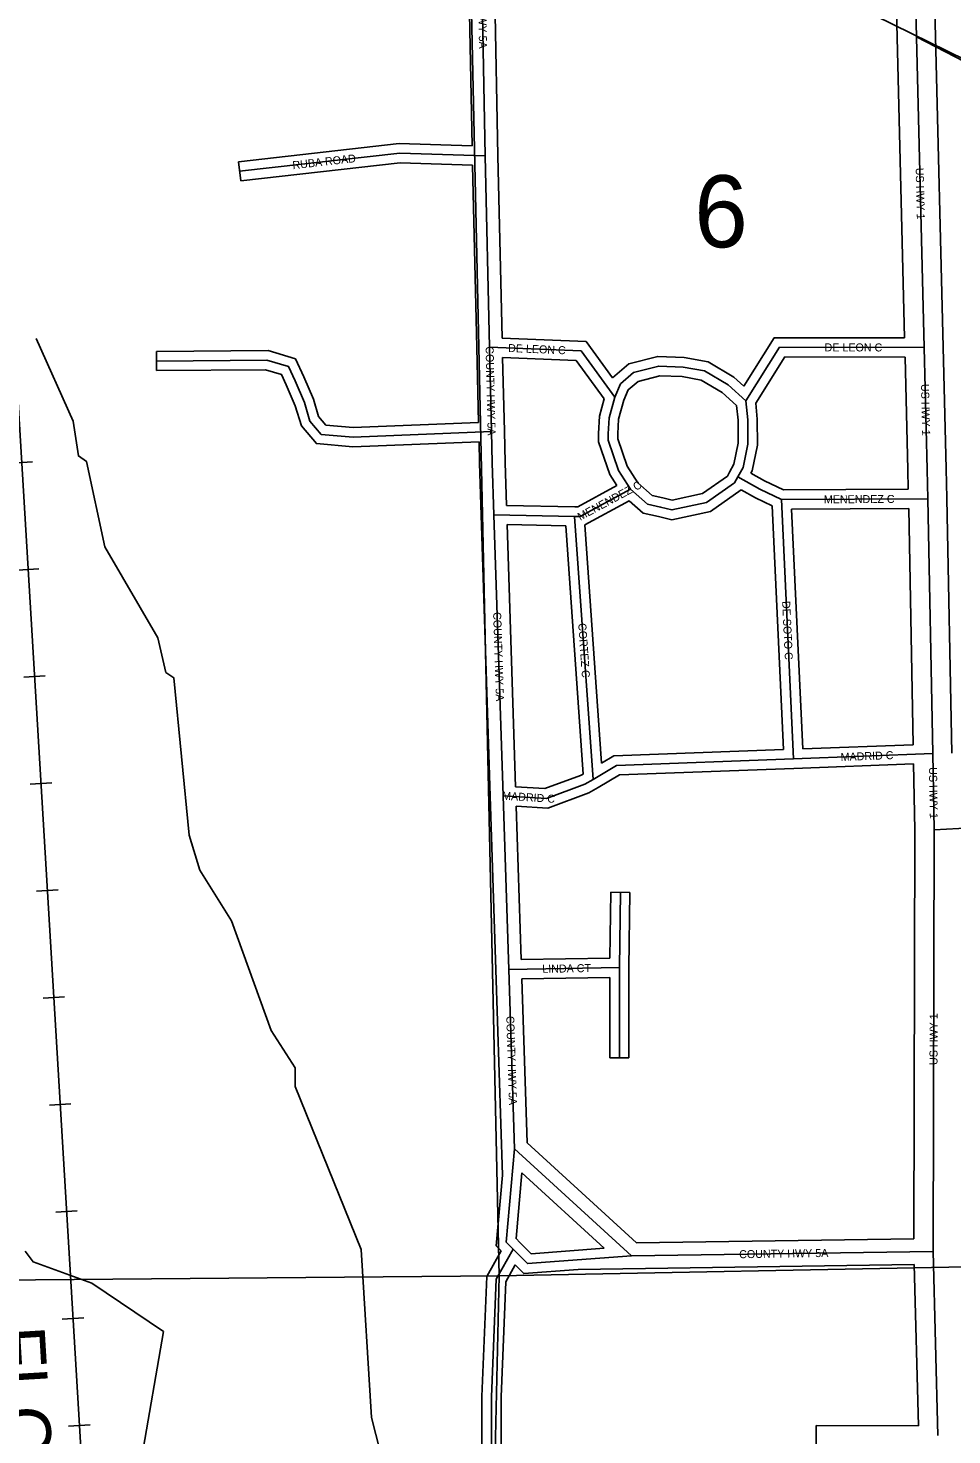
# Model space of a CAD drawing. Extents: x 418523 to 616617, y 1878279 to 2196743.
# Drawn here: x 551209 to 554095, y 1997576 to 2001970 of the extents above; entities that cross this region are included whole.
import ezdxf

# ---------------------------------------------------------------- set-up
doc = ezdxf.new("R2010")
doc.units = 0
for name, color, linetype in [('Level 1', 7, 'Continuous'), ('Level 13', 7, 'Continuous'), ('Level 14', 7, 'Continuous'), ('Level 2', 7, 'Continuous'), ('Level 22', 7, 'Continuous'), ('Level 23', 7, 'Continuous'), ('Level 31', 7, 'Continuous'), ('Level 32', 7, 'Continuous'), ('Level 34', 7, 'Continuous'), ('Level 37', 7, 'Continuous'), ('Level 5', 7, 'Continuous'), ('Level 51', 7, 'Continuous'), ('Level 8', 7, 'Continuous')]:
    doc.layers.add(name, color=color, linetype=linetype)

msp = doc.modelspace()

# ---------------------------------------------------------------- linework, layer by layer
at = {"layer": 'Level 1'}
for p, q in [((552564.972, 2003346.116), (552680.596, 1998072.354)), ((552680.596, 1998072.354), (554571.633, 1998109.881)), ((547143.734, 1998025.396), (552680.596, 1998072.354)), ((552680.596, 1998072.354), (552557.995, 1992759.184))]:
    msp.add_line(p, q, dxfattribs=at)
at = {"layer": 'Level 13'}
for p, q in [((553984.381, 2001942.774), (553967.016, 2002652.686)), ((554008.315, 2000972.828), (553984.381, 2001942.774)), ((554035.227, 1999704.311), (554019.684, 2000500.403)), ((554039.639, 1999466.466), (554035.227, 1999704.311)), ((554036.294, 1998149.303), (554039.639, 1999466.466)), ((554051.5, 1997574.316), (554036.294, 1998149.303))]:
    msp.add_line(p, q, dxfattribs=at)
msp.add_lwpolyline([(554019.684, 2000500.403), (554017.719, 2000592.051), (554008.315, 2000972.828)], dxfattribs=at)
at = {"layer": 'Level 14'}
for p, q in [((553924.398, 2001941.306), (553907.739, 2002622.34)), ((554044.364, 2001944.241), (554027, 2002654.152)), ((553947.554, 2001002.9), (553924.398, 2001941.294)), ((554068.299, 2000974.307), (554044.364, 2001944.253)), ((553974.674, 1999732.02), (553960.265, 2000470.047)), ((554095.217, 1999705.481), (554079.675, 2000501.574)), ((553979.636, 1999465.985), (553975.815, 1999672.018)), ((553976.392, 1998188.412), (553979.637, 1999465.985)), ((553990.683, 1997604.423), (553977.354, 1998108.415))]:
    msp.add_line(p, q, dxfattribs=at)
for points in [[(554079.672, 2000501.689), (554077.705, 2000593.435), (554068.299, 2000974.309)], [(553959.034, 2000530.042), (553957.734, 2000590.668), (553949.035, 2000942.897)]]:
    msp.add_lwpolyline(points, dxfattribs=at)
at = {"layer": 'Level 22'}
for p, q in [((552636.451, 2001571.261), (552618.544, 2002529.19)), ((552650.619, 2000973.728), (552636.451, 2001571.261)), ((552656.852, 2000710.058), (552650.619, 2000973.728)), ((552692.648, 1999572.796), (552664.364, 2000450.385)), ((552710.461, 1999030.166), (552692.648, 1999572.796)), ((552728.225, 1998469.717), (552710.461, 1999030.166)), ((553094.163, 1998135.212), (552728.225, 1998469.717)), ((553094.163, 1998135.212), (554036.294, 1998149.303))]:
    msp.add_line(p, q, dxfattribs=at)
msp.add_lwpolyline([(552664.364, 2000450.385), (552659.113, 2000612.227), (552656.852, 2000710.058)], dxfattribs=at)
at = {"layer": 'Level 23'}
for p, q in [((552595.859, 2001602.61), (552579.109, 2002498.608)), ((552676.445, 2001572.008), (552659.101, 2002499.838)), ((552689.959, 2001002.141), (552676.445, 2001572.008)), ((552610.63, 2000972.781), (552597.121, 2001542.535)), ((552616.169, 2000738.454), (552610.63, 2000972.783)), ((552696.842, 2000711.003), (552691.382, 2000942.031)), ((552652.668, 1999571.506), (552624.384, 2000449.096)), ((552731.78, 1999600.43), (552705.381, 2000419.551)), ((552670.482, 1999028.852), (552652.669, 1999571.482)), ((552749.479, 1999060.798), (552733.742, 1999540.191)), ((552690.811, 1998387.489), (552670.481, 1999028.898)), ((552767.672, 1998487.854), (552751.413, 1999000.821)), ((553109.436, 1998175.446), (552767.672, 1998487.854)), ((553008.903, 1998158.953), (552751.637, 1998394.122)), ((553109.436, 1998175.445), (553976.392, 1998188.411)), ((552927.167, 1998092.708), (553977.354, 1998108.416))]:
    msp.add_line(p, q, dxfattribs=at)
for points in [[(552703.439, 2000479.603), (552699.099, 2000613.338), (552696.842, 2000710.981)], [(552624.384, 2000449.087), (552619.127, 2000611.117), (552617.571, 2000678.46)]]:
    msp.add_lwpolyline(points, dxfattribs=at)
at = {"layer": 'Level 31'}
for p, q in [((553562.454, 2000497.681), (554019.684, 2000500.403)), ((553562.454, 2000497.681), (553600.461, 1999687.706)), ((552916.425, 2000445.309), (552664.364, 2000450.385)), ((552916.425, 2000445.309), (552974.36, 1999623.641)), ((553600.461, 1999687.706), (554035.227, 1999704.311)), ((554039.639, 1999466.466), (554690.065, 1999498.116)), ((553056.103, 1999035.737), (553059.299, 1999270.652)), ((552710.461, 1999030.166), (553056.103, 1999035.737)), ((553056.103, 1999035.737), (553056.263, 1998753.901))]:
    msp.add_line(p, q, dxfattribs=at)
for points in [[(551869.65, 2001523.251), (552369.824, 2001580.016), (552636.451, 2001571.261)], [(553041.766, 2000818.071), (552936.585, 2000962.012), (552650.619, 2000973.728)], [(554008.315, 2000972.828), (553556.808, 2000973.362), (553451.389, 2000806.011)], [(552656.852, 2000710.058), (552223.998, 2000692.736), (552124.461, 2000701.383), (552089.383, 2000742.576), (552071.794, 2000801.176), (552042.814, 2000868.898), (552022.33, 2000912.959), (551954.851, 2000933.516), (551609.869, 2000930.498)], [(553041.766, 2000818.071), (553059.319, 2000859.115), (553100.321, 2000894.275), (553179.329, 2000914.781), (553255.418, 2000911.657), (553322.604, 2000899.832), (553395.724, 2000855.988), (553451.389, 2000806.011)], [(553091.372, 2000530.276), (553053.488, 2000588.932), (553021.41, 2000682.847), (553021.469, 2000703.575), (553024.145, 2000753.389), (553041.766, 2000818.071)], [(553451.389, 2000806.011), (553457.249, 2000747.081), (553457.354, 2000671.076), (553442.563, 2000597.658), (553426.628, 2000568.611)], [(553426.628, 2000568.611), (553416.43, 2000550.456), (553328.429, 2000488.881), (553220.24, 2000465.546), (553185.069, 2000474.373), (553144.192, 2000483.216), (553091.372, 2000530.276)], [(553426.628, 2000568.611), (553495.324, 2000529.87), (553562.454, 2000497.681)], [(553091.372, 2000530.276), (552933.548, 2000445.261), (552916.425, 2000445.309)], [(552974.36, 1999623.641), (553047.411, 1999667.074), (553600.461, 1999687.706)], [(552692.648, 1999572.796), (552828.019, 1999564.413), (552948, 1999608.441), (552974.36, 1999623.641)], [(552724.171, 1998156.255), (552702.353, 1998178.136), (552728.225, 1998469.717)], [(552724.171, 1998156.255), (552671.269, 1998062.216), (552656.599, 1997695.326), (552656.872, 1997117.109)], [(553094.163, 1998135.212), (552769.072, 1998111.035), (552724.171, 1998156.255)]]:
    msp.add_lwpolyline(points, dxfattribs=at)
at = {"layer": 'Level 32'}
for p, q in [((551866.267, 2001553.06), (551873.033, 2001493.441)), ((551610.131, 2000900.498), (551609.607, 2000960.498)), ((553569.192, 2000527.721), (553959.035, 2000530.042)), ((552916.771, 2000475.308), (552703.439, 2000479.603)), ((553087.104, 2000493.899), (552948.345, 2000419.156)), ((553533.328, 2000478.376), (553569.074, 1999716.556)), ((553593.888, 2000467.865), (553960.264, 2000470.047)), ((553593.889, 2000467.865), (553629.035, 1999718.818)), ((552888.427, 2000415.866), (552705.381, 2000419.551)), ((552948.345, 2000419.156), (553000.864, 1999674.301)), ((552888.428, 2000415.866), (552943.115, 1999640.253)), ((553629.035, 1999718.818), (553974.674, 1999732.02)), ((553601.606, 1999657.726), (553975.815, 1999672.019)), ((553026.502, 1999065.265), (553029.301, 1999271.06)), ((553029.301, 1999271.06), (553089.297, 1999270.243)), ((553086.101, 1999035.329), (553089.297, 1999270.243)), ((552749.479, 1999060.798), (553026.503, 1999065.265)), ((553086.101, 1999035.329), (553086.264, 1998753.918)), ((552751.413, 1999000.821), (553026.12, 1999005.249)), ((553026.121, 1999005.249), (553026.263, 1998753.885)), ((553086.264, 1998753.918), (553026.263, 1998753.885))]:
    msp.add_line(p, q, dxfattribs=at)
for points in [[(551866.267, 2001553.06), (552368.619, 2001610.072), (552595.859, 2001602.61)], [(551873.033, 2001493.441), (552371.029, 2001549.959), (552597.122, 2001542.535)], [(553035.179, 2000877.934), (552952.271, 2000991.396), (552689.959, 2001002.141)], [(553947.554, 2001002.9), (553540.261, 2001003.382), (553444.964, 2000852.098)], [(552616.169, 2000738.454), (552224.699, 2000722.789), (552139.321, 2000730.206), (552116.307, 2000757.232), (552100.04, 2000811.421), (552070.214, 2000881.126), (552043.887, 2000937.754), (551959.191, 2000963.556), (551609.607, 2000960.498)], [(553035.179, 2000877.934), (553086.063, 2000921.568), (553176.106, 2000944.939), (553258.647, 2000941.551), (553333.271, 2000928.416), (553413.623, 2000880.236), (553444.964, 2000852.098)], [(552617.572, 2000678.46), (552223.297, 2000662.684), (552109.601, 2000672.561), (552062.459, 2000727.919), (552043.546, 2000790.929), (552015.415, 2000856.67), (552000.774, 2000888.164), (551950.512, 2000903.476), (551610.131, 2000900.498)], [(553009.026, 2000812.026), (552920.899, 2000932.629), (552691.381, 2000942.032)], [(553949.036, 2000942.897), (553573.354, 2000943.341), (553482.263, 2000798.732)], [(553070.167, 2000808.181), (553084.155, 2000840.891), (553114.579, 2000866.981), (553182.552, 2000884.623), (553252.188, 2000881.765), (553311.936, 2000871.248), (553377.826, 2000831.74), (553422.688, 2000791.461)], [(553048.549, 2000541.284), (553026.289, 2000575.751), (552991.395, 2000677.906), (552991.47, 2000704.422), (552994.359, 2000758.19), (553009.027, 2000812.026)], [(553114.368, 2000549.97), (553080.688, 2000602.115), (553051.425, 2000687.788), (553051.467, 2000702.728), (553053.931, 2000748.587), (553070.167, 2000808.181)], [(553422.688, 2000791.461), (553427.249, 2000745.573), (553427.349, 2000674.047), (553414.058, 2000608.072), (553400.471, 2000583.303)], [(553482.263, 2000798.732), (553487.248, 2000748.589), (553487.359, 2000668.105), (553471.068, 2000587.245), (553467.193, 2000580.176)], [(553400.471, 2000583.303), (553393.624, 2000571.115), (553316.188, 2000516.931), (553220.756, 2000496.348), (553191.894, 2000503.591), (553158.254, 2000510.869), (553114.368, 2000549.969)], [(553467.193, 2000580.177), (553509.194, 2000556.491), (553569.191, 2000527.721)], [(553048.549, 2000541.284), (552926.021, 2000475.283), (552916.77, 2000475.308)], [(553437.067, 2000528.281), (553340.669, 2000460.831), (553219.725, 2000434.746), (553178.245, 2000445.155), (553130.13, 2000455.564), (553087.104, 2000493.899)], [(553437.067, 2000528.281), (553481.455, 2000503.249), (553533.328, 2000478.376)], [(553000.864, 1999674.301), (553038.652, 1999696.768), (553569.074, 1999716.555)], [(552731.78, 1999600.43), (552823.592, 1999594.745), (552935.246, 1999635.717), (552943.114, 1999640.254)], [(552989.693, 1999597.853), (553056.171, 1999637.379), (553601.579, 1999657.726)], [(552733.742, 1999540.191), (552832.446, 1999534.081), (552960.754, 1999581.165), (552989.693, 1999597.853)], [(552686.884, 1998151.161), (552671.234, 1998166.857), (552690.81, 1998387.489)], [(552745.415, 1998177.437), (552733.473, 1998189.416), (552751.637, 1998394.122)], [(553008.903, 1998158.953), (552780.625, 1998141.977), (552745.459, 1998177.393)], [(552686.884, 1998151.161), (552641.58, 1998070.631), (552626.599, 1997695.919), (552626.872, 1997117.095)], [(552730.855, 1998106.945), (552700.957, 1998053.801), (552686.6, 1997694.733), (552686.873, 1997117.122)], [(552927.167, 1998092.708), (552757.518, 1998080.092), (552730.855, 1998106.944)], [(553991.044, 1997249.108), (553749.431, 1997270.546), (553670.384, 1997316.167), (553671.189, 1997604.984), (553990.683, 1997604.422)]]:
    msp.add_lwpolyline(points, dxfattribs=at)
at = {"layer": 'Level 37'}
for p, q in [((551155.03, 2000611.183), (551222.252, 2000615.21)), ((551175.053, 2000276.921), (551242.275, 2000280.947)), ((551195.075, 1999942.658), (551262.299, 1999946.685)), ((551215.099, 1999608.395), (551282.32, 1999612.422)), ((551235.121, 1999274.132), (551302.344, 1999278.16)), ((551255.144, 1998939.87), (551322.366, 1998943.896)), ((551275.167, 1998605.607), (551342.389, 1998609.634)), ((551295.189, 1998271.345), (551362.412, 1998275.371)), ((551315.218, 1997937.081), (551382.44, 1997941.111)), ((551335.254, 1997602.82), (551402.476, 1997606.849))]:
    msp.add_line(p, q, dxfattribs=at)
msp.add_lwpolyline([(550343.334, 2014719.061), (550343.621, 2014714.321), (550399.569, 2013782.822), (550448.256, 2012969.898), (550641.212, 2009748.759), (550989.714, 2003931.01), (551073.537, 2002534.68), (551165.834, 2000993.953), (551340.764, 1998073.633), (551558.417, 1994442.608), (551575.076, 1994167.635), (551579.618, 1994091.981), (551658.943, 1992768.766), (551979.044, 1987434.09), (552005.691, 1986987.443), (552155.3, 1986052.784), (552752.879, 1982319.616), (553725.111, 1976246.749)], dxfattribs=at)
at = {"layer": 'Level 5'}
for points in [[(554195.622, 2001841.91), (553854.351, 2002009.75)], [(552322.474, 1997471.345), (552281.321, 1997629.898), (552249.671, 1998155.19), (552042.887, 1998664.36), (552043.086, 1998722.711), (551968.422, 1998839.682), (551844.484, 1999181.869), (551744.968, 1999340.581), (551711.955, 1999449.053), (551663.535, 1999941.064), (551638.584, 1999957.835), (551613.902, 2000066.266), (551448.123, 2000350.261), (551390.617, 2000617.186), (551365.676, 2000633.956), (551349.334, 2000742.369), (551233.467, 2001001.184)], [(551895.037, 1996764.153), (551887.224, 1996930.887), (551787.48, 1997014.578), (551771.397, 1997198.041), (551646.672, 1997306.803), (551622.129, 1997448.626), (551563.966, 1997507.176), (551631.931, 1997898.756), (551407.333, 1998049.527), (551224.137, 1998116.806), (551199.256, 1998150.246)]]:
    msp.add_lwpolyline(points, dxfattribs=at)
at = {"layer": 'Level 8'}
msp.add_lwpolyline([(554973.294, 1999347.202), (554973.293, 1999439.204), (554898.289, 1999531.206), (554899.284, 1999873.213), (554825.278, 2000073.217), (554817.275, 2000206.22), (554734.27, 2000398.223), (554710.264, 2000707.231), (554668.261, 2000807.232), (554577.257, 2000915.233), (554428.247, 2001299.241), (554420.245, 2001391.242), (554353.243, 2001458.243), (554262.235, 2001741.249), (554196.232, 2001834.25), (553984.225, 2001943.25), (553967.212, 2002652.266)], dxfattribs=at)

# ---------------------------------------------------------------- texts
at = {"layer": 'Level 2'}
msp.add_text('6', height=225, dxfattribs=at).set_placement((553290.219, 2001285.838))
at = {"layer": 'Level 34'}
for s, height, rotation, p in [('COUNTY HWY 5A', 25, 271.069939, (552612.484, 2002184.694)), ('RUBA ROAD', 25, 6.474147, (552036.179, 2001529.571)), ('US HWY 1', 24.9992, 271.412544, (553981.965, 2001534.003)), ('COUNTY HWY 5A', 25, 271.353008, (552638.058, 2000976.286)), ('DE LEON C', 25, 357.653111, (552708.122, 2000958.865)), ('DE LEON C', 25, 359.931525, (553697.507, 2000960.696)), ('US HWY 1', 25, 271.413739, (553998.633, 2000858.645)), ('MENENDEZ C', 25, 28.309233, (552933.951, 2000431.283)), ('MENENDEZ C', 25, 0.340519, (553695.239, 2000485.974)), ('DE SOTO C', 25, 272.685494, (553564.831, 2000180.357)), ('COUNTY HWY 5A', 25, 271.844908, (552661.674, 2000145.842)), ('CORTEZ C', 25, 274.032203, (552927.474, 2000110.885)), ('MADRID C', 25, 2.186564, (553747.977, 1999680.831)), ('US HWY 1', 25, 271.061672, (554023.515, 1999661.68)), ('MADRID C', 25, 356.455958, (552689.3, 1999560.48)), ('LINDA CT', 25, 0.922856, (552815.46, 1999019.358)), ('COUNTY HWY 5A', 25, 271.814417, (552702.584, 1998884.203)), ('US HWY 1', 25, 89.853461, (554050.27, 1998731.318)), ('COUNTY HWY 5A', 25, 0.856208, (553430.705, 1998127.746))]:
    msp.add_text(s, height=height, rotation=rotation, dxfattribs=at).set_placement(p)
at = {"layer": 'Level 51'}
msp.add_text('FLORIDA EAST COAST RAILROAD', height=160, rotation=273.426978, dxfattribs=at).set_placement((551099.873, 1997910.757))

doc.saveas('drawing.dxf')
